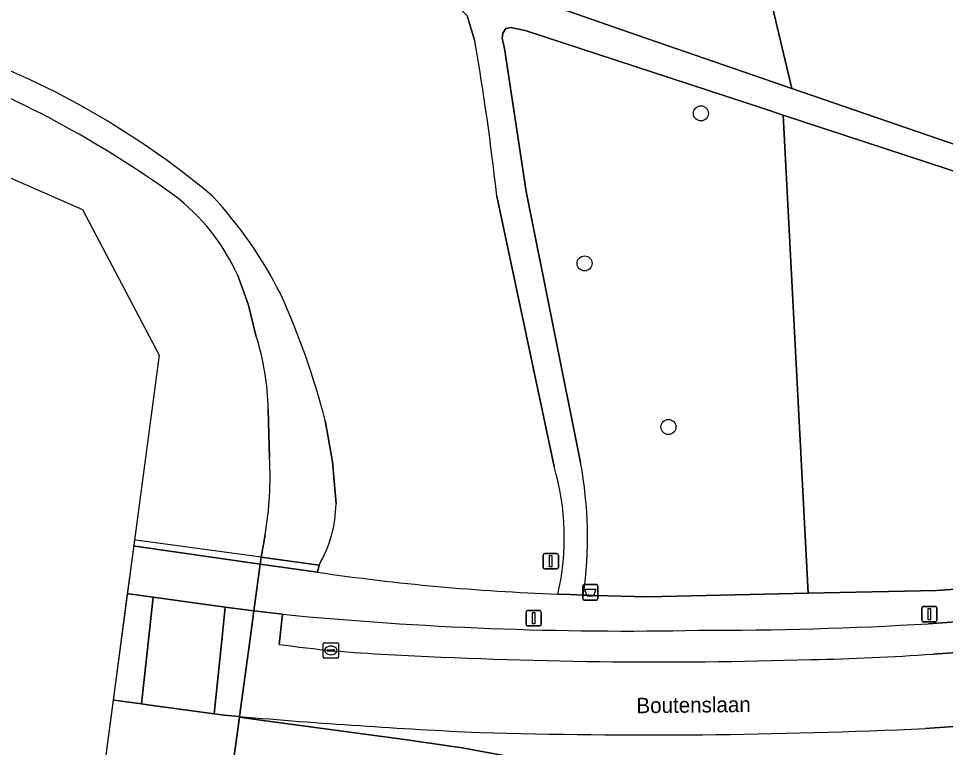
# Model space of a CAD drawing. Extents: x 161139 to 161601, y 381708 to 382245.
# Drawn here: x 161255.1 to 161315.4, y 381742.6 to 381790 of the extents above; entities that cross this region are included whole.
import ezdxf

# ---------------------------------------------------------------- set-up
doc = ezdxf.new("R2010")
doc.units = 0
for name, color, linetype in [('IMGEO_Afvalbak', 7, 'Continuous'), ('IMGEO_Berm_groen', 7, 'Continuous'), ('IMGEO_Boom', 7, 'Continuous'), ('IMGEO_Dek', 7, 'Continuous'), ('IMGEO_Groenvoorziening', 7, 'Continuous'), ('IMGEO_Kolk', 7, 'Continuous'), ('IMGEO_Lichtmast', 7, 'Continuous'), ('IMGEO_Loofbos', 7, 'Continuous'), ('IMGEO_Muur', 7, 'Continuous'), ('IMGEO_Oever', 7, 'Continuous'), ('IMGEO_Openbare_ruimte_label', 7, 'Continuous'), ('IMGEO_Parkeervlak_halfverhard', 7, 'Continuous'), ('IMGEO_Rijbaan_lokaal_open', 7, 'Continuous'), ('IMGEO_Verkeersbordpaal', 7, 'Continuous'), ('IMGEO_Voetpad_halfverhard', 7, 'Continuous'), ('IMGEO_Voetpad_open', 7, 'Continuous'), ('IMGEO_Waterloop', 7, 'Continuous')]:
    doc.layers.add(name, color=color, linetype=linetype)

msp = doc.modelspace()

# ---------------------------------------------------------------- linework, layer by layer
at = {"layer": 'IMGEO_Afvalbak'}
for p, q in [((161291.928, 381753.192), (161292.718, 381753.192)), ((161292.718, 381753.192), (161291.928, 381753.192)), ((161291.828, 381752.292), (161291.828, 381753.092)), ((161291.828, 381753.092), (161291.828, 381752.292)), ((161292.818, 381753.092), (161292.818, 381752.292)), ((161292.818, 381752.292), (161292.818, 381753.092)), ((161292.718, 381752.192), (161291.928, 381752.192)), ((161291.928, 381752.192), (161292.718, 381752.192))]:
    msp.add_line(p, q, dxfattribs=at)
msp.add_lwpolyline([(161291.971, 381752.906), (161292.675, 381752.906), (161292.526, 381752.436), (161292.12, 381752.436), (161291.971, 381752.906)], dxfattribs=at)
for centre, start, end in [((161291.928, 381753.092), 90, 180), ((161291.928, 381753.092), 90, 180), ((161292.718, 381753.092), 0, 90), ((161292.718, 381753.092), 360, 90), ((161291.928, 381752.292), 180, 270), ((161291.928, 381752.292), 180, 270), ((161292.718, 381752.292), 270, 0), ((161292.718, 381752.292), 270, 0)]:
    msp.add_arc(centre, 0.1, start, end, dxfattribs=at)
at = {"layer": 'IMGEO_Berm_groen'}
for points in [[(161400.847, 381747.855), (161400.745, 381749.91), (161399.28, 381749.809), (161398.813, 381749.777), (161360.971, 381747.112), (161334.987, 381745.3), (161329.226, 381744.898), (161314.112, 381743.844)], [(161269.509, 381744.62), (161269.503, 381744.577), (161270.564, 381744.435), (161273.313, 381744.063), (161278.93, 381743.302), (161279.785, 381743.184), (161283.989, 381742.578), (161297.467, 381740.089), (161324.679, 381736.724), (161355.514, 381733.064), (161372.991, 381730.97), (161386.682, 381728.916), (161392.598, 381727.943), (161393.777, 381727.484), (161395.912, 381726.127), (161396.612, 381725.505), (161396.92, 381724.62), (161397.056, 381723.621), (161397.032, 381723.44), (161397.008, 381723.257), (161397.244, 381723.227), (161397.255, 381723.409), (161401.979, 381722.847), (161404.437, 381741.198)]]:
    msp.add_lwpolyline(points, dxfattribs=at)
for points in [[(161260.408, 381739.045), (161260.451, 381739.039), (161262.58, 381738.75), (161268.596, 381737.935), (161268.964, 381740.632), (161269.503, 381744.577), (161269.509, 381744.62), (161269.019, 381744.662), (161268.53, 381744.705), (161267.855, 381744.799), (161263.559, 381745.382), (161263.146, 381745.438), (161261.357, 381745.672), (161261.293, 381745.681)], [(161283.989, 381742.578), (161279.785, 381743.184), (161278.93, 381743.302), (161273.313, 381744.063), (161270.564, 381744.435), (161269.503, 381744.577), (161268.964, 381740.632), (161272.807, 381740.117), (161390.902, 381724.29), (161397.032, 381723.44), (161397.056, 381723.621), (161396.92, 381724.62), (161396.612, 381725.505), (161395.912, 381726.127), (161393.777, 381727.484), (161392.598, 381727.943), (161386.682, 381728.916), (161372.991, 381730.97), (161355.514, 381733.064), (161324.679, 381736.724), (161297.467, 381740.089)]]:
    msp.add_lwpolyline(points, close=True, dxfattribs=at)
for centre, radius, start, end in [((161305.423, 382165.044), 421.955, 265.11741, 267.24079), ((161296.089, 382127.744), 384.323, 268.36314, 272.68788)]:
    msp.add_arc(centre, radius, start, end, dxfattribs=at)
at = {"layer": 'IMGEO_Boom'}
for centre in [(161299.512, 381783.834), (161291.946, 381774.079), (161297.402, 381763.444)]:
    msp.add_circle(centre, 0.489, dxfattribs=at)
at = {"layer": 'IMGEO_Dek'}
msp.add_lwpolyline([(161266.992, 381726.19), (161267.146, 381727.315), (161267.61, 381730.715), (161267.783, 381731.983), (161268.174, 381734.839), (161268.596, 381737.935), (161268.964, 381740.632), (161269.503, 381744.577), (161270.244, 381750), (161270.446, 381751.48), (161270.863, 381754.533), (161270.924, 381754.975), (161262.781, 381756.092), (161262.685, 381756.105), (161258.842, 381727.311)], close=True, dxfattribs=at)
at = {"layer": 'IMGEO_Groenvoorziening'}
for points in [[(161294.312, 381820.43), (161300.299, 381806.971), (161305.42, 381785.442), (161323.189, 381779.349), (161331.862, 381776.416), (161332.916, 381777.135), (161340.831, 381779.23), (161348.989, 381781.041), (161350.384, 381782.823), (161351.035, 381794.598)], [(161330.199, 381775.282), (161322.241, 381778.013), (161304.865, 381783.723), (161306.475, 381752.633), (161314.828, 381752.814), (161371.777, 381756.831), (161367.816, 381759.133), (161358.096, 381764.295)]]:
    msp.add_lwpolyline(points, dxfattribs=at)
at = {"layer": 'IMGEO_Kolk'}
for p, q in [((161274.954, 381748.489), (161274.954, 381749.341)), ((161275.029, 381749.415), (161275.881, 381749.415)), ((161275.213, 381748.909), (161275.213, 381748.921)), ((161275.256, 381748.958), (161275.654, 381748.958)), ((161275.442, 381749.195), (161275.467, 381749.195)), ((161275.697, 381748.921), (161275.697, 381748.909)), ((161275.955, 381749.341), (161275.955, 381748.489)), ((161275.881, 381748.415), (161275.029, 381748.415)), ((161275.651, 381748.872), (161275.253, 381748.872)), ((161275.465, 381748.635), (161275.44, 381748.635))]:
    msp.add_line(p, q, dxfattribs=at)
for points in [[(161274.954, 381748.489), (161274.954, 381749.341)], [(161275.029, 381749.415), (161275.881, 381749.415)], [(161275.955, 381749.341), (161275.955, 381748.489)], [(161275.881, 381748.415), (161275.029, 381748.415)]]:
    msp.add_lwpolyline(points, dxfattribs=at)
for centre, radius, start, end in [((161275.031, 381749.339), 0.0765, 91.55205, 178.44795), ((161275.031, 381749.339), 0.0765, 91.55205, 178.44795), ((161275.253, 381748.918), 0.0403, 85.87752, 175.75265), ((161275.658, 381748.92), 0.0386, 1.73085, 96.63898), ((161275.879, 381749.339), 0.0765, 1.55205, 88.44795), ((161275.879, 381749.339), 0.0765, 1.55205, 88.44795), ((161275.031, 381748.491), 0.0765, 181.55205, 268.44795), ((161275.031, 381748.491), 0.0765, 181.55205, 268.44795), ((161275.25, 381748.908), 0.0366, 178.93798, 274.71019), ((161275.654, 381748.915), 0.043, 264.86636, 352.45326), ((161275.879, 381748.491), 0.0765, 271.55205, 358.44795), ((161275.879, 381748.491), 0.0765, 271.55205, 358.44795)]:
    msp.add_arc(centre, radius, start, end, dxfattribs=at)
for centre, major_axis, ratio, start_param, end_param in [((161275.441, 381748.915), (-0.387, 0.002), 0.722429, 4.712389, 7.853982), ((161275.466, 381748.915), (-0.39, 0.002), 0.717154, 1.570796, 4.712389)]:
    msp.add_ellipse(centre, major_axis=major_axis, ratio=ratio, start_param=start_param, end_param=end_param, dxfattribs=at)
at = {"layer": 'IMGEO_Lichtmast'}
for p, q in [((161288.142, 381750.61), (161288.142, 381751.41)), ((161288.142, 381751.41), (161288.142, 381750.61)), ((161288.242, 381751.51), (161289.032, 381751.51)), ((161289.032, 381751.51), (161288.242, 381751.51)), ((161289.132, 381751.41), (161289.132, 381750.61)), ((161289.132, 381750.61), (161289.132, 381751.41)), ((161313.867, 381750.874), (161313.867, 381751.674)), ((161313.867, 381751.674), (161313.867, 381750.874)), ((161313.967, 381751.774), (161314.757, 381751.774)), ((161314.757, 381751.774), (161313.967, 381751.774)), ((161314.857, 381751.674), (161314.857, 381750.874)), ((161314.857, 381750.874), (161314.857, 381751.674)), ((161314.757, 381750.774), (161313.967, 381750.774)), ((161313.967, 381750.774), (161314.757, 381750.774)), ((161289.032, 381750.51), (161288.242, 381750.51)), ((161288.242, 381750.51), (161289.032, 381750.51))]:
    msp.add_line(p, q, dxfattribs=at)
for points in [[(161288.562, 381751.385), (161288.712, 381751.385), (161288.712, 381750.635), (161288.562, 381750.635), (161288.562, 381751.385)], [(161314.287, 381751.649), (161314.437, 381751.649), (161314.437, 381750.899), (161314.287, 381750.899), (161314.287, 381751.649)]]:
    msp.add_lwpolyline(points, dxfattribs=at)
for centre, start, end in [((161288.242, 381751.41), 90, 180), ((161288.242, 381751.41), 90, 180), ((161289.032, 381751.41), 0, 90), ((161289.032, 381751.41), 360, 90), ((161313.967, 381751.674), 90, 180), ((161313.967, 381751.674), 90, 180), ((161314.757, 381751.674), 0, 90), ((161314.757, 381751.674), 360, 90), ((161313.967, 381750.874), 180, 270), ((161313.967, 381750.874), 180, 270), ((161314.757, 381750.874), 270, 0), ((161314.757, 381750.874), 270, 0), ((161288.242, 381750.61), 180, 270), ((161288.242, 381750.61), 180, 270), ((161289.032, 381750.61), 270, 0), ((161289.032, 381750.61), 270, 0)]:
    msp.add_arc(centre, 0.1, start, end, dxfattribs=at)
at = {"layer": 'IMGEO_Loofbos'}
for points in [[(161284.809, 381788.536), (161284.323, 381790.174), (161283.675, 381790.842), (161283.235, 381791.085), (161278.317, 381792.768), (161267.133, 381796.277), (161257.754, 381799.493), (161252.569, 381801.654), (161240.908, 381806.547), (161233.973, 381809.548), (161229.116, 381812.325), (161226.254, 381814.241), (161225.584, 381814.804), (161223.956, 381815.02), (161222.863, 381815.02), (161221.697, 381814.683), (161219.95, 381813.915), (161217.815, 381813.189), (161215.241, 381812.511), (161213.084, 381812.28)], [(161290.442, 381790.636), (161295.358, 381788.92), (161305.42, 381785.442), (161300.299, 381806.971)], [(161304.865, 381783.723), (161303.519, 381784.165), (161288.077, 381789.228), (161287.164, 381789.416), (161286.838, 381789.358), (161286.633, 381789.053), (161286.601, 381788.716), (161286.746, 381788.059), (161288.144, 381778.757), (161291.688, 381761.143)], [(161291.867, 381752.514), (161292.229, 381752.501), (161292.592, 381752.488), (161296.045, 381752.406), (161306.475, 381752.633), (161304.865, 381783.723)], [(161289.964, 381760.867), (161286.239, 381778.44)], [(161275.087, 381763.862), (161275.561, 381761.176), (161275.788, 381758.457)], [(161274.682, 381754.461), (161274.587, 381754)]]:
    msp.add_lwpolyline(points, dxfattribs=at)
for centre, radius, start, end in [((161232.808, 381736.715), 54.44, 50.03185, 71.80156), ((161132.12, 381761.76), 155.019, 6.17703, 9.94649), ((161247.105, 381759.393), 28.109, 26.80159, 42.65323), ((161225.5, 381750.991), 51.23, 14.55115, 24.29312), ((161265.545, 381756.284), 26.59, 351.84838, 10.52836), ((161274.372, 381756.253), 16.26, 346.95932, 16.48445), ((161267.538, 381758.589), 8.251, 329.97662, 359.08168), ((161295.257, 381895.174), 142.679, 261.67018, 267.97403)]:
    msp.add_arc(centre, radius, start, end, dxfattribs=at)
at = {"layer": 'IMGEO_Muur'}
for points in [[(161262.632, 381755.711), (161262.727, 381755.697), (161270.863, 381754.533), (161270.924, 381754.975), (161262.781, 381756.092), (161262.685, 381756.105)], [(161270.863, 381754.533), (161274.587, 381754), (161274.682, 381754.461), (161270.924, 381754.975)]]:
    msp.add_lwpolyline(points, close=True, dxfattribs=at)
at = {"layer": 'IMGEO_Oever'}
for points in [[(161269.396, 381773.297), (161270.103, 381771.373), (161270.584, 381769.38)], [(161271.381, 381764.575), (161271.467, 381761.446)], [(161275.788, 381758.457), (161275.561, 381761.176), (161275.087, 381763.862)], [(161271.183, 381756.434), (161270.924, 381754.975), (161274.682, 381754.461)]]:
    msp.add_lwpolyline(points, dxfattribs=at)
for centre, radius, start, end in [((161232.808, 381736.715), 54.44, 50.03185, 71.80156), ((161225.246, 381723.047), 68.384, 54.19856, 69.31512), ((161257.184, 381767.838), 13.377, 24.08502, 52.92026), ((161247.105, 381759.393), 28.109, 26.80159, 42.65323), ((161225.5, 381750.991), 51.23, 14.55115, 24.29312), ((161254.431, 381764.232), 16.954, 1.15892, 17.67676), ((161248.476, 381760.235), 23.023, 350.4979, 3.01582), ((161267.538, 381758.589), 8.251, 329.97662, 359.08168)]:
    msp.add_arc(centre, radius, start, end, dxfattribs=at)
at = {"layer": 'IMGEO_Parkeervlak_halfverhard'}
for points in [[(161398.537, 381754.559), (161398.422, 381756.585), (161322.892, 381751.276), (161314.304, 381750.651)], [(161314.611, 381748.68), (161328.834, 381749.672), (161334.584, 381750.075), (161398.537, 381754.559)], [(161272.307, 381751.27), (161272.086, 381749.309)]]:
    msp.add_lwpolyline(points, dxfattribs=at)
for centre, radius, start, end in [((161294.664, 381979.244), 229.068, 264.39906, 271.18047), ((161299.796, 381997.265), 247.041, 269.9041, 273.36664), ((161282.514, 381823.873), 75.289, 262.03887, 267.46603), ((161296.792, 382065.432), 317.264, 266.81866, 271.78491), ((161303.629, 381903.982), 155.69, 271.12049, 274.04469)]:
    msp.add_arc(centre, radius, start, end, dxfattribs=at)
at = {"layer": 'IMGEO_Rijbaan_lokaal_open'}
for points in [[(161262.217, 381752.605), (161261.293, 381745.681), (161261.357, 381745.672), (161263.146, 381745.438), (161263.647, 381750), (161263.907, 381752.371), (161262.639, 381752.544), (161262.303, 381752.593)], [(161268.402, 381750), (161268.584, 381751.734), (161263.907, 381752.371), (161263.647, 381750), (161263.146, 381745.438), (161263.559, 381745.382), (161267.855, 381744.799)], [(161270.244, 381750), (161270.446, 381751.48), (161268.584, 381751.734), (161268.402, 381750), (161267.855, 381744.799), (161268.53, 381744.705), (161269.019, 381744.662), (161269.509, 381744.62)]]:
    msp.add_lwpolyline(points, close=True, dxfattribs=at)
for points in [[(161272.086, 381749.309), (161272.307, 381751.27), (161270.446, 381751.48), (161270.244, 381750), (161269.509, 381744.62)], [(161314.112, 381743.844), (161329.226, 381744.898), (161328.834, 381749.672)], [(161328.834, 381749.672), (161314.611, 381748.68)]]:
    msp.add_lwpolyline(points, dxfattribs=at)
for centre, radius, start, end in [((161282.514, 381823.873), 75.289, 262.03887, 267.46603), ((161296.792, 382065.432), 317.264, 266.81866, 271.78491), ((161303.629, 381903.982), 155.69, 271.12049, 274.04469), ((161305.423, 382165.044), 421.955, 265.11741, 267.24079), ((161296.089, 382127.744), 384.323, 268.36314, 272.68788)]:
    msp.add_arc(centre, radius, start, end, dxfattribs=at)
at = {"layer": 'IMGEO_Verkeersbordpaal'}
for p, q in [((161289.255, 381754.317), (161289.255, 381755.117)), ((161289.255, 381755.117), (161289.255, 381754.317)), ((161289.355, 381755.217), (161290.145, 381755.217)), ((161290.145, 381755.217), (161289.355, 381755.217)), ((161290.245, 381755.117), (161290.245, 381754.317)), ((161290.245, 381754.317), (161290.245, 381755.117)), ((161290.145, 381754.217), (161289.355, 381754.217)), ((161289.355, 381754.217), (161290.145, 381754.217))]:
    msp.add_line(p, q, dxfattribs=at)
msp.add_lwpolyline([(161289.675, 381755.092), (161289.825, 381755.092), (161289.825, 381754.342), (161289.675, 381754.342), (161289.675, 381755.092)], dxfattribs=at)
for centre, start, end in [((161289.355, 381755.117), 90, 180), ((161289.355, 381755.117), 90, 180), ((161290.145, 381755.117), 0, 90), ((161290.145, 381755.117), 360, 90), ((161289.355, 381754.317), 180, 270), ((161289.355, 381754.317), 180, 270), ((161290.145, 381754.317), 270, 0), ((161290.145, 381754.317), 270, 0)]:
    msp.add_arc(centre, 0.1, start, end, dxfattribs=at)
at = {"layer": 'IMGEO_Voetpad_halfverhard'}
for points in [[(161209.727, 381841.668), (161211.886, 381836.841), (161214.23, 381832.16), (161216.475, 381827.888), (161218.17, 381824.776), (161221.133, 381820.497), (161223.339, 381817.279), (161224.519, 381815.803), (161224.77, 381815.488), (161225.584, 381814.804), (161226.254, 381814.241), (161229.116, 381812.325), (161233.973, 381809.548), (161240.908, 381806.547), (161252.569, 381801.654), (161257.754, 381799.493), (161267.133, 381796.277), (161278.317, 381792.768), (161283.235, 381791.085), (161283.675, 381790.842), (161284.323, 381790.174), (161284.809, 381788.536)], [(161346.726, 381771.17), (161333.447, 381775.88), (161331.862, 381776.416), (161323.189, 381779.349), (161305.42, 381785.442), (161295.358, 381788.92), (161290.442, 381790.636)], [(161291.688, 381761.143), (161288.144, 381778.757), (161286.746, 381788.059), (161286.601, 381788.716), (161286.633, 381789.053), (161286.838, 381789.358), (161287.164, 381789.416), (161288.077, 381789.228), (161303.519, 381784.165), (161304.865, 381783.723), (161322.241, 381778.013), (161330.199, 381775.282), (161333.91, 381774.008), (161345.67, 381769.846)], [(161286.239, 381778.44), (161289.964, 381760.867)], [(161290.213, 381752.584), (161291.04, 381752.549), (161291.867, 381752.514)]]:
    msp.add_lwpolyline(points, dxfattribs=at)
for centre, radius, start, end in [((161132.12, 381761.76), 155.019, 6.17703, 9.94649), ((161265.545, 381756.284), 26.59, 351.84838, 10.52836), ((161274.372, 381756.253), 16.26, 346.95932, 16.48445)]:
    msp.add_arc(centre, radius, start, end, dxfattribs=at)
at = {"layer": 'IMGEO_Voetpad_open'}
for points in [[(161399.272, 381758.77), (161375.235, 381757.075), (161371.777, 381756.831), (161314.828, 381752.814), (161306.475, 381752.633), (161296.045, 381752.406), (161292.592, 381752.488), (161292.229, 381752.501), (161291.867, 381752.514), (161291.04, 381752.549), (161290.213, 381752.584)], [(161314.304, 381750.651), (161322.892, 381751.276), (161398.422, 381756.585)], [(161274.587, 381754), (161270.863, 381754.533), (161270.446, 381751.48), (161272.307, 381751.27)]]:
    msp.add_lwpolyline(points, dxfattribs=at)
msp.add_lwpolyline([(161262.217, 381752.605), (161262.303, 381752.593), (161262.639, 381752.544), (161263.907, 381752.371), (161268.584, 381751.734), (161270.446, 381751.48), (161270.863, 381754.533), (161262.727, 381755.697), (161262.632, 381755.711)], close=True, dxfattribs=at)
for centre, radius, start, end in [((161295.257, 381895.174), 142.679, 261.67018, 267.97403), ((161294.664, 381979.244), 229.068, 264.39906, 271.18047), ((161299.796, 381997.265), 247.041, 269.9041, 273.36664)]:
    msp.add_arc(centre, radius, start, end, dxfattribs=at)
at = {"layer": 'IMGEO_Waterloop'}
for points in [[(161154.01, 381930.315), (161154.01, 381900.309), (161139.589, 381880.498), (161142.478, 381862.176), (161175.165, 381814.484), (161259.316, 381777.572), (161264.288, 381768.121), (161258.842, 381727.311), (161266.992, 381726.19), (161267.146, 381727.315), (161267.61, 381730.715), (161267.783, 381731.983), (161268.174, 381734.839), (161268.596, 381737.935), (161268.964, 381740.632), (161269.503, 381744.577), (161269.509, 381744.62), (161270.244, 381750), (161270.446, 381751.48), (161270.863, 381754.533), (161270.924, 381754.975), (161271.183, 381756.434)], [(161270.584, 381769.38), (161270.103, 381771.373), (161269.396, 381773.297)], [(161271.467, 381761.446), (161271.381, 381764.575)]]:
    msp.add_lwpolyline(points, dxfattribs=at)
for centre, radius, start, end in [((161225.246, 381723.047), 68.384, 54.19856, 69.31512), ((161257.184, 381767.838), 13.377, 24.08502, 52.92026), ((161254.431, 381764.232), 16.954, 1.15892, 17.67676), ((161248.476, 381760.235), 23.023, 350.4979, 3.01582)]:
    msp.add_arc(centre, radius, start, end, dxfattribs=at)

# ---------------------------------------------------------------- texts
at = {"layer": 'IMGEO_Openbare_ruimte_label'}
msp.add_text('Boutenslaan', height=1, rotation=0.63023, dxfattribs=at).set_placement((161295.323, 381744.831))

doc.saveas('drawing.dxf')
